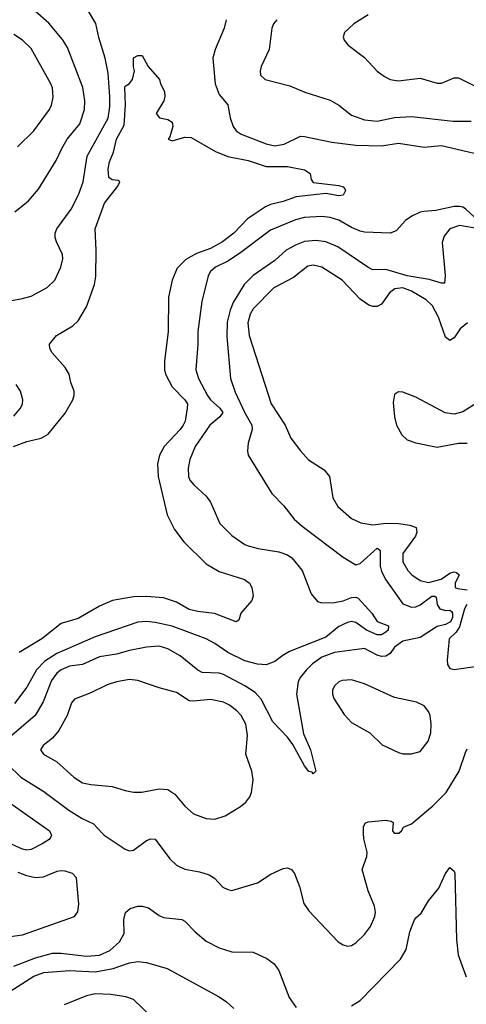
# Model space of a CAD drawing. Header units: inches. Extents: x 1305375 to 1407406, y 744550 to 841633.
# Tile 481 of 509: x 1392117 to 1394207, y 819198 to 823810. Entities that reach past the tile are written whole.
import ezdxf

# ---------------------------------------------------------------- set-up
doc = ezdxf.new("R2010")
doc.units = ezdxf.units.IN
doc.header["$MEASUREMENT"] = 0
doc.layers.add('B3891', color=7, linetype='Continuous')
doc.layers.add('B3892', color=7, linetype='Continuous')

msp = doc.modelspace()

# ---------------------------------------------------------------- linework, layer by layer
at = {"layer": 'B3891', "color": 5}
for points, elevation in [([(1392261.2, 820000), (1392266.2, 819990), (1392260.3, 819979.7), (1392253.8, 819970), (1392221.2, 819950), (1392170, 819922.9), (1392150, 819919.9), (1392130, 819924.4), (1392050, 819960.6), (1391988.5, 820000)], 1140), ([(1392502.8, 820000), (1392512.2, 819990), (1392610, 819925.3), (1392630, 819917.6), (1392650, 819920.4), (1392710, 819965.7), (1392730, 819973.8), (1392750, 819971.5), (1392820, 819880), (1392850.5, 819850), (1392890, 819830.3), (1392958.4, 819818.4), (1393003.7, 819803.7), (1393028.1, 819788.1), (1393066.9, 819746.9), (1393090, 819735.3), (1393110, 819731.8), (1393230, 819766.3), (1393291.9, 819808.1), (1393350, 819833.4), (1393370, 819836.5), (1393388.9, 819828.9), (1393402, 819810), (1393426, 819750), (1393447, 819670), (1393470, 819635.5), (1393607.3, 819490), (1393630, 819476.3), (1393650, 819470.6), (1393670, 819473.4), (1393690, 819485.5), (1393730, 819524.4), (1393758.2, 819561.8), (1393778.8, 819610), (1393781.2, 819630), (1393777.1, 819657.1), (1393747.7, 819730), (1393719.7, 819830), (1393740.5, 819890), (1393742.6, 819910), (1393726.5, 819973.5), (1393726.3, 820000)], 1160), ([(1393869.3, 820000), (1393870, 819999.1), (1393890, 819999.1), (1393891, 820000)], 1160), ([(1392050, 819512.4), (1392130, 819524), (1392373.2, 819610), (1392389.5, 819630.5), (1392393.1, 819666.9), (1392382.7, 819790), (1392364, 819810), (1392330, 819821.3), (1392310, 819823), (1392290, 819819.7), (1392226.9, 819793.1), (1392190, 819790.9), (1392150, 819799.3), (1392110, 819815.1)], 1160), ([(1393670, 819190.2), (1393710, 819216.3), (1393898.7, 819410), (1393925.2, 819454.8), (1393942.2, 819537.8), (1393962, 819590), (1393970, 819602.8), (1393995.3, 819624.7), (1394030, 819682.8), (1394078.3, 819741.7), (1394110, 819810.8), (1394130, 819838.8), (1394150, 819821), (1394153.4, 819810), (1394160.8, 819500.8), (1394168.5, 819430), (1394206.6, 819326.6)], 1140), ([(1392090, 819376), (1392190, 819416.3), (1392270, 819436.8), (1392310, 819437.6), (1392430, 819423.1), (1392490, 819427.6), (1392538.6, 819450), (1392583.9, 819490), (1392605.3, 819530), (1392604.6, 819595.4), (1392612.3, 819627.7), (1392633.2, 819646.8), (1392670, 819657.6), (1392690, 819657.6), (1392719.1, 819650), (1392770, 819613.4), (1392790, 819604.9), (1392875.6, 819595.6), (1392890, 819587.2), (1392938.1, 819538.1), (1392990, 819494), (1393050, 819462.8), (1393110, 819443.6), (1393210, 819442), (1393272.8, 819412.7), (1393307.9, 819387.9), (1393330, 819356.3), (1393377.2, 819230), (1393410, 819183.2)], 1140), ([(1392070, 819258.1), (1392183, 819330), (1392230, 819347.7), (1392350, 819356.8), (1392470, 819349.6), (1392554.7, 819365.3), (1392630, 819392.6), (1392670, 819399), (1392710, 819393.1), (1392806, 819366), (1393050, 819233.7), (1393083.8, 819210), (1393118, 819178)], 1120), ([(1392770, 819105), (1392650, 819219.9), (1392613.2, 819233.2), (1392543.9, 819243.9), (1392470, 819246.4), (1392430, 819237.6), (1392324.7, 819195.3)], 1120)]:
    msp.add_lwpolyline(points, dxfattribs=dict(at, elevation=elevation))
at = {"layer": 'B3892', "color": 5}
for points, elevation in [([(1392070, 822492.8), (1392130, 822503.2), (1392170, 822515.5), (1392244.8, 822555.2), (1392280.5, 822590), (1392309.8, 822650.2), (1392319.1, 822690), (1392317.4, 822710), (1392289.6, 822770), (1392282.9, 822790), (1392282.4, 822810), (1392289.8, 822830), (1392357.2, 822922.8), (1392391.5, 822990), (1392413.6, 823050), (1392432.1, 823170), (1392530, 823349), (1392538.4, 823401.6), (1392538.9, 823450), (1392530, 823559.3), (1392516.9, 823630), (1392486.8, 823726.8), (1392472.8, 823792.8), (1392438.4, 823850)], 1140), ([(1392093.3, 822910), (1392157.9, 822962.1), (1392204.3, 823015.7), (1392287.8, 823150), (1392313.2, 823206.8), (1392339, 823250), (1392398.2, 823321.8), (1392420.5, 823390), (1392421.7, 823430), (1392412.4, 823492.4), (1392339.9, 823679.9), (1392317.5, 823717.5), (1392253.3, 823793.3), (1392189.8, 823850)], 1160), ([(1393748.1, 823831.9), (1393680.8, 823790), (1393637, 823750), (1393630.3, 823730), (1393634.4, 823714.4), (1393654.4, 823690), (1393730, 823632.8), (1393788.9, 823568.9), (1393823.4, 823543.4), (1393850, 823530.2), (1393890, 823523.8), (1393990, 823535.4), (1394070, 823513), (1394090, 823513), (1394150, 823538), (1394170, 823538.1), (1394270, 823487.3)], 1180), ([(1393083, 823810), (1393074, 823770), (1393031.1, 823670), (1393020.9, 823630), (1393031.5, 823510), (1393050, 823459.5), (1393090.9, 823410.9), (1393100.9, 823350), (1393116, 823310), (1393130.2, 823290), (1393153.6, 823273.6), (1393270, 823229.2), (1393310, 823219.1), (1393353.6, 823226.4), (1393430, 823263.8), (1393450, 823263.5), (1393577, 823237), (1393690, 823221.9), (1393810, 823219.4), (1393890, 823231.7), (1394010, 823213.4), (1394090, 823221.3), (1394370, 823155.7)], 1140), ([(1393320.3, 823810), (1393304.4, 823790), (1393296.1, 823770), (1393283.6, 823670), (1393247, 823590), (1393242.4, 823570), (1393243.1, 823550), (1393265.5, 823530), (1393380.4, 823500.4), (1393451.2, 823471.2), (1393570, 823433.4), (1393610, 823410.2), (1393670, 823362.4), (1393730, 823340.2), (1393790, 823334), (1393870, 823351.8), (1393950, 823356.6), (1394144.8, 823335.2), (1394230, 823334.5)], 1160), ([(1392106.1, 823213.9), (1392182.8, 823290), (1392255.6, 823390), (1392266, 823410), (1392273.7, 823446.3), (1392269.8, 823490), (1392262.4, 823510), (1392170, 823674.7), (1392130, 823713.3), (1392090, 823740.3)], 1180), ([(1392087.4, 821810), (1392150, 821833.9), (1392217, 821850), (1392250, 821869.1), (1392330, 821967.4), (1392365, 822030), (1392371.1, 822050), (1392370.8, 822070), (1392355.7, 822110), (1392347.4, 822150), (1392330, 822181.3), (1392269.3, 822250), (1392257.2, 822270), (1392256, 822290), (1392289.4, 822330), (1392364.7, 822375.3), (1392390, 822398.9), (1392430, 822465.3), (1392466.5, 822570), (1392472.8, 822607.2), (1392474.9, 822730), (1392469.1, 822830), (1392513.7, 822950), (1392575.3, 823030), (1392585.1, 823050), (1392577.4, 823057.4), (1392550, 823059.3), (1392534.3, 823070), (1392530.5, 823110.5), (1392536.3, 823143.7), (1392554.9, 823190), (1392569.2, 823250), (1392604.9, 823315.1), (1392611.2, 823411.2), (1392608.4, 823491.6), (1392610, 823498.8), (1392628.7, 823510), (1392644, 823530), (1392653.2, 823570), (1392648.7, 823588.7), (1392650, 823632), (1392670, 823642), (1392690, 823642), (1392718, 823590), (1392770.5, 823530.5), (1392774.8, 823510), (1392793.7, 823473.7), (1392796, 823450), (1392790.8, 823430), (1392756, 823370), (1392770.8, 823350.8), (1392810, 823343), (1392830.5, 823330), (1392833.4, 823310), (1392819.2, 823260.8), (1392811, 823250), (1392830, 823242.4), (1392890, 823259.6), (1392918.7, 823258.7), (1393033, 823193), (1393090, 823169.1), (1393186, 823150), (1393270, 823122.2), (1393370, 823122.3), (1393450, 823107.3), (1393476, 823090), (1393481.4, 823061.4), (1393490, 823046.8), (1393610, 823032.7), (1393630, 823027.3), (1393637.7, 823017.7), (1393641.6, 823010), (1393630, 822987.7), (1393610, 822985.3), (1393550, 822996.3), (1393410, 822979.9), (1393350, 822958.4), (1393290, 822943.7), (1393267.2, 822932.8), (1393182.3, 822877.7), (1393119.1, 822810), (1393066.2, 822770), (1393010, 822737.4), (1392944.5, 822715.5), (1392893.8, 822686.2), (1392853.7, 822646.3), (1392830.1, 822589.9), (1392812.9, 822510), (1392810.8, 822350), (1392794.1, 822210), (1392793.8, 822170), (1392799.4, 822150), (1392830.5, 822090.5), (1392890.2, 822030), (1392901.6, 822010), (1392900.6, 821990), (1392890.7, 821930), (1392881.5, 821910), (1392868.3, 821890), (1392792.5, 821810), (1392770.7, 821770), (1392761.6, 821730), (1392765.1, 821670), (1392807.3, 821490), (1392841.3, 821421.3), (1392884.1, 821364.1), (1392990, 821260.9), (1393050, 821225.7), (1393168.3, 821188.3), (1393192, 821170), (1393203.7, 821150), (1393208.5, 821111.5), (1393203, 821090), (1393150.8, 821030), (1393142, 820998), (1393130, 820989.5), (1393028.7, 821028.7), (1392950, 821038.3), (1392910, 821047.9), (1392850, 821082.2), (1392790, 821101.5), (1392710, 821108.4), (1392650, 821106), (1392551.3, 821088.7), (1392490, 821063.2), (1392390, 821005), (1392310, 820980.9), (1392220.3, 820910), (1392113.8, 820846.2)], 1120), ([(1394245.2, 822885.2), (1394203.5, 822923.5), (1394190, 822932.1), (1394174.8, 822934.8), (1394150, 822934.5), (1394063.7, 822916.3), (1394007.9, 822912.1), (1393990, 822908.3), (1393951.3, 822890), (1393922, 822870), (1393878.3, 822821.7), (1393850.3, 822809.7), (1393730, 822815.2), (1393710, 822819.9), (1393670, 822835.9), (1393610, 822870.5), (1393570, 822883.2), (1393530, 822888.2), (1393450, 822883.9), (1393408, 822872), (1393290, 822824.5), (1393144.5, 822715.5), (1393090, 822678.3), (1393032.9, 822650), (1393009.3, 822630), (1392998.8, 822610), (1392969.3, 822490), (1392951, 822350), (1392951, 822290), (1392941.4, 822170), (1392953.2, 822130), (1392996.2, 822050), (1393010.1, 822030), (1393054, 821990), (1393066.7, 821970), (1393052.8, 821950), (1393007.1, 821910), (1392938.3, 821810), (1392913.4, 821750), (1392905, 821710), (1392906, 821670), (1392912.7, 821652.7), (1392930.9, 821630.9), (1392990, 821578.7), (1393008.9, 821550), (1393053.7, 821450), (1393110, 821394.6), (1393170, 821351.6), (1393185.2, 821345.2), (1393232.3, 821332.3), (1393330, 821317.6), (1393370, 821303), (1393390, 821289.2), (1393437.8, 821230), (1393480.8, 821120.8), (1393510, 821084.2), (1393530, 821078.5), (1393590, 821080.4), (1393630, 821087.9), (1393670, 821102.8), (1393690, 821105.6), (1393700.8, 821100.8), (1393764.6, 821030), (1393790, 820991.1), (1393842, 820970), (1393840.3, 820950), (1393830, 820940.9), (1393810, 820928.4), (1393790, 820929.1), (1393739.5, 820950), (1393690, 820986), (1393670, 820991.1), (1393650, 820986.8), (1393610, 820967.2), (1393550, 820916.9), (1393378.5, 820850), (1393347.5, 820832.5), (1393310, 820803.1), (1393270, 820788.7), (1393230, 820791.7), (1393170, 820806.9), (1393090, 820845.9), (1393030, 820888.3), (1392989.4, 820909.4), (1392829.6, 820969.5), (1392750, 820986.7), (1392710, 820991.4), (1392670, 820987.5), (1392470, 820919.9), (1392290, 820841.6), (1392234.6, 820805.4), (1392195, 820765), (1392150, 820682.8), (1392093.1, 820606.9)], 1140), ([(1394266.6, 822830), (1394174.2, 822845.8), (1394130.3, 822830), (1394103.3, 822796.6), (1394093.9, 822766.1), (1394107.9, 822612.1), (1394104.7, 822575.3), (1394090, 822575.6), (1394033.3, 822593.3), (1393930, 822609.7), (1393830, 822639.5), (1393770, 822638.6), (1393750, 822647.1), (1393605.3, 822745.3), (1393549.9, 822769.9), (1393504.1, 822775.9), (1393450, 822771), (1393410, 822755.6), (1393363.5, 822730), (1393310, 822682), (1393208.8, 822611.2), (1393167.5, 822570), (1393115, 822485), (1393101.2, 822450), (1393087.3, 822392.7), (1393085.4, 822325.4), (1393102.7, 822130), (1393125.4, 822065.4), (1393170, 821967.9), (1393202.7, 821910), (1393204.5, 821890), (1393185.7, 821825.7), (1393182, 821790), (1393186.4, 821770), (1393296.5, 821590), (1393352.7, 821532.7), (1393401.1, 821470), (1393438.3, 821438.3), (1393630, 821292.9), (1393690, 821256.9), (1393710, 821262), (1393790, 821333.8), (1393793.4, 821333.4), (1393803.2, 821323.2), (1393803.9, 821250), (1393810, 821225.4), (1393830, 821186.4), (1393910, 821074.2), (1393950, 821058), (1393970, 821059.7), (1393990.8, 821069.2), (1394045, 821110), (1394059.6, 821110), (1394065, 821105), (1394070.1, 821070), (1394082.8, 821050), (1394110, 821042.5), (1394130, 821044.5), (1394137.8, 821037.8), (1394142, 821030), (1394141.7, 821010), (1394133, 820990), (1394110, 820976.6), (1394070, 820968.1), (1393990, 820915.8), (1393910, 820899.7), (1393870, 820870.9), (1393850, 820841), (1393830, 820828.7), (1393810, 820827.1), (1393790, 820833), (1393730, 820864.4), (1393590, 820846.4), (1393530, 820823.4), (1393487.1, 820792.9), (1393456.7, 820763.3), (1393430.2, 820730), (1393420.5, 820710), (1393411.4, 820650), (1393444.6, 820464.6), (1393477.1, 820390), (1393502, 820290), (1393490, 820278), (1393484.7, 820284.7), (1393470, 820289.2), (1393450, 820315.3), (1393394.9, 820414.9), (1393369.8, 820449.8), (1393301.4, 820521.4), (1393246.8, 820626.8), (1393218.1, 820658.1), (1393169.8, 820690), (1393070, 820742.8), (1393050, 820748.6), (1392970, 820752.9), (1392950, 820763.2), (1392867.1, 820830), (1392810, 820862.4), (1392770, 820875), (1392710, 820871.3), (1392630, 820855.9), (1392570, 820838.1), (1392490, 820825), (1392410.6, 820789.4), (1392350, 820781.1), (1392310, 820765.3), (1392290, 820748.5), (1392265.3, 820714.7), (1392225.8, 820614.2), (1392189.7, 820550.3), (1392059.9, 820440.1)], 1160), ([(1394212.6, 822390), (1394177.7, 822362.3), (1394150, 822319.7), (1394130, 822307.7), (1394110, 822323.1), (1394076.7, 822416.7), (1394049.2, 822469.1), (1394018.3, 822498.3), (1393950, 822539), (1393910, 822554.5), (1393872, 822550), (1393847.4, 822530), (1393810, 822477.6), (1393790, 822467.2), (1393770, 822466), (1393750, 822472.2), (1393710, 822500.7), (1393626.2, 822590), (1393530, 822650.5), (1393490, 822659.8), (1393465, 822655), (1393397.4, 822602.6), (1393305.4, 822554.6), (1393210, 822455), (1393195.9, 822430), (1393184.5, 822390), (1393191.2, 822330), (1393293.4, 822010), (1393359.7, 821910), (1393385.8, 821850), (1393430, 821790.3), (1393468.7, 821748.7), (1393541.3, 821701.3), (1393566.7, 821670), (1393582.7, 821570), (1393606.2, 821530), (1393670, 821474.2), (1393713.8, 821453.8), (1393770, 821443.9), (1393831.2, 821451.2), (1393890, 821450.7), (1393942.5, 821442.5), (1393971.3, 821431.3), (1393975.8, 821410), (1393968.7, 821390), (1393910.2, 821309.8), (1393909.4, 821270), (1393932.7, 821230), (1393952.2, 821210), (1393990, 821183.5), (1394030, 821174.3), (1394089, 821190), (1394130, 821217.4), (1394150, 821223.7), (1394160.9, 821220.9), (1394173.6, 821210), (1394154.8, 821170), (1394154.9, 821150), (1394164.9, 821144.9), (1394210, 821139.1)], 1180), ([(1392090, 821952.9), (1392120.4, 821990), (1392129.8, 822010), (1392132, 822030), (1392119.7, 822070), (1392100.5, 822100.5)], 1140), ([(1394261.8, 822018.2), (1394190, 821972.7), (1394150, 821961.5), (1394107.9, 821967.9), (1393970, 822042.4), (1393910, 822065.6), (1393890, 822067), (1393870, 822054), (1393863.7, 822016.3), (1393870.3, 821950), (1393880.3, 821910), (1393904.8, 821864.8), (1393930, 821841.3), (1393970, 821827.2), (1394070, 821807.6), (1394170, 821825.6), (1394210, 821827)], 1220), ([(1394208.8, 821070), (1394198.4, 821050), (1394174.1, 820965.9), (1394159.3, 820940.7), (1394126.5, 820910), (1394116.4, 820810), (1394118, 820790), (1394130, 820770.8), (1394150, 820765.5), (1394270, 820782.8)], 1180), ([(1393891, 820000), (1393902.7, 820010), (1393912.5, 820027.5), (1393950, 820042.8), (1394050, 820127.4), (1394111.9, 820190), (1394173, 820290), (1394202.3, 820377.7), (1394210, 820394.4)], 1160), ([(1392061.6, 820321.6), (1392122.2, 820262.2), (1392230, 820194.7), (1392346.7, 820106.7), (1392408.9, 820068.9), (1392462.7, 820042.7), (1392502.8, 820000)], 1160), ([(1392070, 820141.3), (1392256.3, 820010), (1392261.2, 820000)], 1140), ([(1393726.3, 820000), (1393726, 820030), (1393732.9, 820047.1), (1393747.5, 820052.5), (1393830, 820060.4), (1393855.5, 820055.5), (1393864.7, 820050), (1393861.6, 820010), (1393869.3, 820000)], 1160)]:
    msp.add_lwpolyline(points, dxfattribs=dict(at, elevation=elevation))
at = {"layer": 'B3892', "color": 5, "elevation": 1180}
for points in [[(1392630, 820718.7), (1392570, 820709.1), (1392525.4, 820694.6), (1392450, 820657.3), (1392373, 820627), (1392359.6, 820610), (1392338.6, 820550), (1392299.1, 820480.9), (1392270, 820445.1), (1392226, 820410), (1392213.4, 820390), (1392227.3, 820370), (1392290, 820333.6), (1392370, 820262.2), (1392410, 820235.4), (1392450, 820226.8), (1392550, 820218.9), (1392610, 820199.7), (1392650, 820192.2), (1392687.6, 820192.4), (1392770, 820207), (1392810, 820204.4), (1392843, 820183), (1392890, 820126), (1392930, 820090.4), (1392990, 820067.6), (1393030, 820065.7), (1393078.5, 820081.5), (1393150, 820123.8), (1393174.9, 820145.1), (1393194, 820170), (1393201.6, 820190), (1393209.7, 820250), (1393203.5, 820290), (1393175, 820370), (1393182.3, 820457.7), (1393174.5, 820510), (1393152.8, 820550), (1393133, 820573), (1393098.7, 820598.7), (1393070, 820613.3), (1393010, 820626.3), (1392930, 820618), (1392910, 820619.8), (1392850, 820658.7), (1392770, 820679.8), (1392670, 820714.5)], [(1393670, 820717.5), (1393625.7, 820714.3), (1393610, 820708.3), (1393590.3, 820690), (1393580.9, 820670), (1393580.8, 820650), (1393586.9, 820630), (1393635.4, 820555.4), (1393670, 820518), (1393754.9, 820470), (1393813.5, 820413.5), (1393890, 820378), (1393910, 820371.8), (1393950, 820371.8), (1393990, 820382.4), (1394027.8, 820430), (1394041.1, 820470), (1394042.6, 820510), (1394037.6, 820550), (1394029.6, 820569.7), (1394010, 820596), (1393972.8, 820612.8), (1393870, 820635.3), (1393730, 820699.4)]]:
    msp.add_lwpolyline(points, close=True, dxfattribs=at)

doc.saveas('drawing.dxf')
